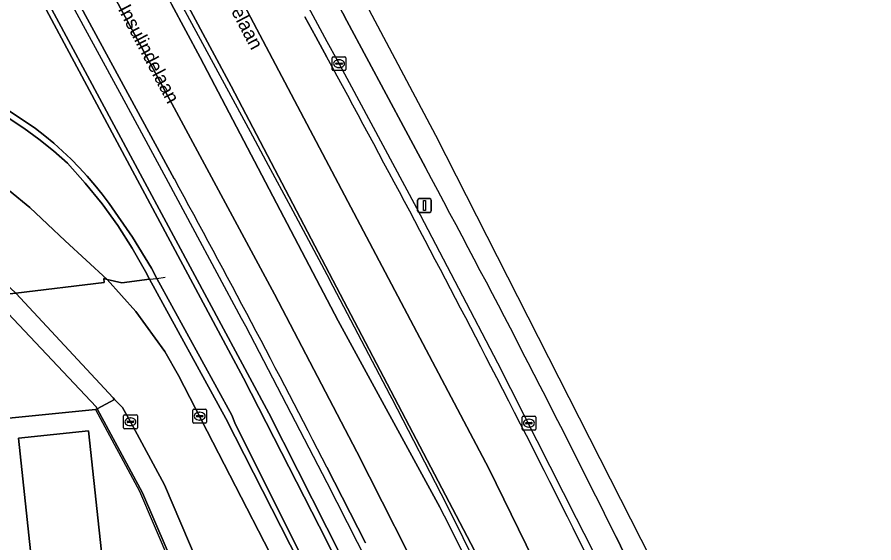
# Model space of a CAD drawing. Extents: x 161477 to 163040, y 383680 to 384871.
# Drawn here: x 162977.5 to 163039.8, y 383952.3 to 383990.6 of the extents above; entities that cross this region are included whole.
import ezdxf

# ---------------------------------------------------------------- set-up
doc = ezdxf.new("R2010")
doc.units = 0
for name, color, linetype in [('IMGEO_Berm_open', 7, 'Continuous'), ('IMGEO_Groenvoorziening', 7, 'Continuous'), ('IMGEO_Hek', 7, 'Continuous'), ('IMGEO_Kolk', 7, 'Continuous'), ('IMGEO_Lichtmast', 7, 'Continuous'), ('IMGEO_Lijnafwatering', 7, 'Continuous'), ('IMGEO_Muur', 7, 'Continuous'), ('IMGEO_Openbare_ruimte_label', 7, 'Continuous'), ('IMGEO_Pand', 7, 'Continuous'), ('IMGEO_Rijbaan_lokaal_gesloten', 7, 'Continuous'), ('IMGEO_Rijbaan_regionaal_gesloten', 7, 'Continuous'), ('IMGEO_Rioolput', 7, 'Continuous'), ('IMGEO_Terreindeel_gesloten', 7, 'Continuous'), ('IMGEO_Terreindeel_halfverhard', 7, 'Continuous'), ('IMGEO_Terreindeel_open', 7, 'Continuous'), ('IMGEO_Voetpad_open', 7, 'Continuous')]:
    doc.layers.add(name, color=color, linetype=linetype)

msp = doc.modelspace()

# ---------------------------------------------------------------- linework, layer by layer
at = {"layer": 'IMGEO_Berm_open'}
for points in [[(163012.585, 383948.235), (162993.033, 383985.555), (162989.923, 383991.324), (162989.576, 383991.968), (162989.43, 383992.238), (162987.246, 383996.29), (162984.153, 384002.027), (162981.768, 384006.451), (162976.48, 384016.26), (162974.291, 384020.321), (162973.137, 384020.416), (162988.373, 383992.13), (162988.703, 383991.518), (162990.792, 383987.641), (163000.811, 383968.462), (163008.219, 383954.917)], [(162998.402, 383990.606), (162999.202, 383989.141), (163000, 383987.674)], [(163007.166, 383979.632), (163001.463, 383990.325), (163001.208, 383990.779)], [(163028.998, 383934.343), (163037.157, 383916.447), (163038.033, 383916.531), (163029.704, 383934.755), (163021.034, 383952.746)]]:
    msp.add_lwpolyline(points, dxfattribs=at)
for centre, radius, start, end in [((161940.338, 383411.969), 1205.952, 27.304003, 28.51485), ((162240.934, 383567.384), 870.091, 26.288923, 28.281121), ((162261.529, 383576.642), 845.01, 25.32354, 27.372364), ((162227.112, 383560.174), 875.186, 25.264757, 26.810353)]:
    msp.add_arc(centre, radius, start, end, dxfattribs=at)
at = {"layer": 'IMGEO_Groenvoorziening'}
msp.add_lwpolyline([(162985.857, 383974.564), (162987.236, 383972.299), (162987.637, 383971.566), (162993.091, 383961.6), (162993.304, 383961.057), (163007.474, 383932.674), (163009.624, 383932.875), (163000, 383952.437), (162993.93, 383964.291), (162978.69, 383992.829), (162972.48, 383993.363), (162970.553, 383986.688), (162974.611, 383985.091), (162976.754, 383983.859), (162978.798, 383982.468), (162979.471, 383981.945), (162980.127, 383981.399), (162980.766, 383980.83), (162981.386, 383980.24), (162981.986, 383979.63), (162982.565, 383979.001), (162983.123, 383978.353), (162983.658, 383977.687), (162984.17, 383977.006)], close=True, dxfattribs=at)
at = {"layer": 'IMGEO_Hek'}
for points in [[(162913.453, 383943.763), (162913.159, 383947.071), (162937.735, 383949.275), (162936.061, 383966.013), (162961.297, 383968.903), (162961.361, 383968.332), (162974.88, 383969.981), (162974.859, 383970.195), (162975.588, 383970.282), (162977.379, 383970.495), (162983.787, 383971.259), (162983.767, 383971.553), (162984.025, 383971.492), (162985.073, 383971.246), (162987.103, 383971.499), (162987.637, 383971.566), (162988.245, 383971.642)], [(162983.173, 383962.024), (162986.368, 383956.066), (162995.331, 383935.063), (162992.21, 383930.871), (162978.767, 383929.586), (162975.376, 383961.232), (162983.173, 383962.024)]]:
    msp.add_lwpolyline(points, dxfattribs=at)
at = {"layer": 'IMGEO_Kolk'}
for p, q in [((162985.211, 383960.694), (162985.211, 383961.546)), ((162985.286, 383961.62), (162986.138, 383961.62)), ((162986.212, 383961.546), (162986.212, 383960.694)), ((162990.246, 383961.106), (162990.246, 383961.958)), ((162990.321, 383962.032), (162991.173, 383962.032)), ((162990.505, 383961.526), (162990.505, 383961.538)), ((162990.548, 383961.575), (162990.946, 383961.575)), ((162990.734, 383961.812), (162990.759, 383961.812)), ((162990.989, 383961.538), (162990.989, 383961.526)), ((162991.247, 383961.958), (162991.247, 383961.106)), ((162985.47, 383961.114), (162985.47, 383961.126)), ((162985.908, 383961.077), (162985.51, 383961.077)), ((162985.513, 383961.163), (162985.911, 383961.163)), ((162985.699, 383961.4), (162985.724, 383961.4)), ((162985.954, 383961.126), (162985.954, 383961.114)), ((162991.173, 383961.032), (162990.321, 383961.032)), ((162990.943, 383961.489), (162990.545, 383961.489)), ((162990.757, 383961.252), (162990.732, 383961.252)), ((162986.138, 383960.62), (162985.286, 383960.62)), ((162985.722, 383960.84), (162985.697, 383960.84))]:
    msp.add_line(p, q, dxfattribs=at)
for points in [[(162985.211, 383960.694), (162985.211, 383961.546)], [(162985.286, 383961.62), (162986.138, 383961.62)], [(162986.212, 383961.546), (162986.212, 383960.694)], [(162990.246, 383961.106), (162990.246, 383961.958)], [(162990.321, 383962.032), (162991.173, 383962.032)], [(162991.247, 383961.958), (162991.247, 383961.106)], [(162991.173, 383961.032), (162990.321, 383961.032)], [(162986.138, 383960.62), (162985.286, 383960.62)]]:
    msp.add_lwpolyline(points, dxfattribs=at)
for centre, radius, start, end in [((162985.288, 383961.544), 0.0765, 91.55205, 178.44795), ((162985.288, 383961.544), 0.0765, 91.55205, 178.44795), ((162986.136, 383961.544), 0.0765, 1.55205, 88.44795), ((162986.136, 383961.544), 0.0765, 1.55205, 88.44795), ((162990.323, 383961.956), 0.0765, 91.55205, 178.44795), ((162990.323, 383961.956), 0.0765, 91.55205, 178.44795), ((162990.545, 383961.535), 0.0403, 85.87752, 175.75265), ((162990.542, 383961.525), 0.0366, 178.93798, 274.71019), ((162990.946, 383961.532), 0.043, 264.86636, 352.45326), ((162990.95, 383961.537), 0.0386, 1.73085, 96.63898), ((162991.171, 383961.956), 0.0765, 1.55205, 88.44795), ((162991.171, 383961.956), 0.0765, 1.55205, 88.44795), ((162985.51, 383961.123), 0.0403, 85.87752, 175.75265), ((162985.507, 383961.113), 0.0366, 178.93798, 274.71019), ((162985.911, 383961.12), 0.043, 264.86636, 352.45326), ((162985.915, 383961.125), 0.0386, 1.73085, 96.63898), ((162990.323, 383961.108), 0.0765, 181.55205, 268.44795), ((162990.323, 383961.108), 0.0765, 181.55205, 268.44795), ((162991.171, 383961.108), 0.0765, 271.55205, 358.44795), ((162991.171, 383961.108), 0.0765, 271.55205, 358.44795), ((162985.288, 383960.696), 0.0765, 181.55205, 268.44795), ((162985.288, 383960.696), 0.0765, 181.55205, 268.44795), ((162986.136, 383960.696), 0.0765, 271.55205, 358.44795), ((162986.136, 383960.696), 0.0765, 271.55205, 358.44795)]:
    msp.add_arc(centre, radius, start, end, dxfattribs=at)
for centre, major_axis, ratio, start_param, end_param in [((162990.733, 383961.532), (-0.387, 0.002), 0.722429, 4.712389, 7.853982), ((162990.758, 383961.532), (-0.39, 0.002), 0.717154, 1.570796, 4.712389), ((162985.698, 383961.12), (-0.387, 0.002), 0.722429, 4.712389, 7.853982), ((162985.723, 383961.12), (-0.39, 0.002), 0.717154, 1.570796, 4.712389)]:
    msp.add_ellipse(centre, major_axis=major_axis, ratio=ratio, start_param=start_param, end_param=end_param, dxfattribs=at)
at = {"layer": 'IMGEO_Lichtmast'}
for p, q in [((163006.602, 383976.469), (163006.602, 383977.269)), ((163006.602, 383977.269), (163006.602, 383976.469)), ((163006.702, 383977.369), (163007.492, 383977.369)), ((163007.492, 383977.369), (163006.702, 383977.369)), ((163007.592, 383977.269), (163007.592, 383976.469)), ((163007.592, 383976.469), (163007.592, 383977.269)), ((163007.492, 383976.369), (163006.702, 383976.369)), ((163006.702, 383976.369), (163007.492, 383976.369))]:
    msp.add_line(p, q, dxfattribs=at)
msp.add_lwpolyline([(163007.022, 383977.244), (163007.172, 383977.244), (163007.172, 383976.494), (163007.022, 383976.494), (163007.022, 383977.244)], dxfattribs=at)
for centre, start, end in [((163006.702, 383977.269), 90, 180), ((163006.702, 383977.269), 90, 180), ((163007.492, 383977.269), 0, 90), ((163007.492, 383977.269), 360, 90), ((163006.702, 383976.469), 180, 270), ((163006.702, 383976.469), 180, 270), ((163007.492, 383976.469), 270, 0), ((163007.492, 383976.469), 270, 0)]:
    msp.add_arc(centre, 0.1, start, end, dxfattribs=at)
at = {"layer": 'IMGEO_Lijnafwatering'}
for points in [[(162991.807, 384003.989), (162993.953, 384000), (162996.787, 383994.731), (162998.58, 383991.436), (162998.81, 383991.013), (163000.001, 383988.816), (163000.74, 383987.441)], [(162976.323, 384001.006), (162976.864, 384000), (162980.646, 383993.002), (162980.836, 383992.651), (162981.231, 383991.919), (162985.062, 383984.849)], [(162986.263, 383997.354), (162987.234, 383995.547), (162989.01, 383992.27), (162989.209, 383991.904), (162994.591, 383981.94), (162995.566, 383980.13)], [(163000.74, 383987.441), (163006.51, 383976.702), (163009.575, 383970.841)], [(162985.062, 383984.849), (162988.462, 383978.574), (162993.772, 383968.677)], [(162995.566, 383980.13), (162997.531, 383976.482), (163000.001, 383971.837), (163000.442, 383971.008), (163004.584, 383963.092), (163004.72, 383962.827)], [(163009.575, 383970.841), (163012.418, 383965.405), (163018.142, 383954.102)], [(162993.772, 383968.677), (162994.075, 383968.113), (163000.001, 383956.707), (163002.21, 383952.361)], [(163004.72, 383962.827), (163008.665, 383955.144), (163013.533, 383945.347)], [(163018.142, 383954.102), (163019.248, 383951.919), (163025.836, 383938.312), (163026.366, 383937.192)], [(163002.21, 383952.361), (163002.353, 383952.081), (163007.133, 383942.515), (163010.358, 383935.899)]]:
    msp.add_lwpolyline(points, dxfattribs=at)
at = {"layer": 'IMGEO_Muur'}
for points in [[(162978.69, 383992.829), (162993.93, 383964.291), (163000, 383952.437), (163009.624, 383932.875), (163009.844, 383932.401), (163011.185, 383929.517), (163012.112, 383927.523), (163014.314, 383922.787), (163016.51, 383918.062), (163018.11, 383914.62), (163018.11, 383914.62), (163018.582, 383914.665), (163010.321, 383932.447), (163010.101, 383932.92), (163005.136, 383943.228), (163000, 383953.404), (162995.784, 383961.758), (162979.12, 383992.791)], [(163007.474, 383932.674), (162993.304, 383961.057), (162993.091, 383961.6), (162987.637, 383971.566), (162987.236, 383972.299), (162985.857, 383974.564), (162984.17, 383977.006), (162983.658, 383977.687), (162983.123, 383978.353), (162982.565, 383979.001), (162981.986, 383979.63), (162981.386, 383980.24), (162980.766, 383980.83), (162980.127, 383981.399), (162979.471, 383981.945), (162978.798, 383982.468), (162976.754, 383983.859)], [(162976.808, 383983.249), (162977.943, 383982.5), (162979.043, 383981.698), (162980.103, 383980.845), (162981.12, 383979.946), (162982.427, 383978.504), (162983.655, 383976.987), (162984.795, 383975.402), (162985.844, 383973.757), (162986.797, 383972.059), (162987.103, 383971.499), (162992.652, 383961.36), (163000, 383946.935)]]:
    msp.add_lwpolyline(points, dxfattribs=at)
at = {"layer": 'IMGEO_Pand'}
msp.add_lwpolyline([(162982.656, 383960.467), (162977.556, 383959.94), (162980.573, 383931.694), (162985.687, 383932.222)], close=True, dxfattribs=at)
at = {"layer": 'IMGEO_Rijbaan_lokaal_gesloten'}
for points in [[(162981.671, 383992.157), (162988.902, 383978.812)], [(163023.259, 383915.114), (163014.86, 383933.364), (163014.48, 383934.165), (163007.673, 383948.071), (163002.181, 383958.928), (162996.197, 383970.416), (162984.639, 383991.887)], [(162984.639, 383991.887), (162996.197, 383970.416), (163002.181, 383958.928), (163007.673, 383948.071), (163014.48, 383934.165), (163014.86, 383933.364), (163023.259, 383915.114), (163026.94, 383915.467)], [(163008.219, 383954.917), (163000.811, 383968.462), (162990.792, 383987.641), (162988.703, 383991.518)], [(162995.676, 383931.082), (163005.623, 383932.185), (163000, 383943.517), (162989.198, 383964.482), (162988.201, 383966.229), (162986.092, 383969.144), (162984.025, 383971.492), (162983.767, 383971.553), (162983.787, 383971.259), (162977.379, 383970.495), (162984.455, 383962.866), (162984.559, 383962.757), (162985.14, 383962.152), (162985.712, 383961.12), (162988.18, 383956.531), (162992.305, 383946.84), (162992.615, 383946.079), (162996.043, 383937.674), (162996.196, 383937.298), (162996.733, 383936.014), (162996.747, 383935.656), (162996.801, 383935.633)], [(163000, 383957.812), (163002.799, 383952.307)]]:
    msp.add_lwpolyline(points, dxfattribs=at)
for centre, radius, start, end in [((162159.887, 383527.265), 944.014, 27.134562, 28.576209), ((162227.112, 383560.174), 875.186, 25.264757, 26.810353)]:
    msp.add_arc(centre, radius, start, end, dxfattribs=at)
at = {"layer": 'IMGEO_Rijbaan_regionaal_gesloten'}
for points in [[(163031.625, 383915.916), (163023.228, 383934.149), (163022.079, 383936.622), (163011.779, 383957.731), (162993.992, 383991.453), (162993.782, 383991.853), (162992.218, 383994.831), (162980.413, 384016.695), (162978.65, 384019.96), (162974.518, 384020.302), (162974.291, 384020.321), (162976.48, 384016.26), (162981.768, 384006.451), (162984.153, 384002.027), (162987.246, 383996.29), (162989.43, 383992.238), (162989.576, 383991.968), (162989.923, 383991.324), (162993.033, 383985.555), (163012.585, 383948.235)], [(163038.033, 383916.531), (163039.789, 383916.699), (163031.079, 383936.369), (163007.935, 383981.968), (162989.19, 384017.341), (162988.206, 384019.169), (162985.844, 384019.364), (162987.632, 384016.037), (162988.483, 384014.453), (162992.582, 384006.825), (162993.412, 384005.28), (162995.307, 384001.753), (162996.23, 384000.034), (162998.515, 383995.782), (162999.364, 383994.201), (163000, 383993.018), (163000.963, 383991.225), (163001.098, 383990.974), (163001.208, 383990.779), (163001.463, 383990.325), (163007.166, 383979.632)], [(162993.992, 383991.453), (163011.779, 383957.731), (163022.079, 383936.622), (163023.228, 383934.149), (163031.625, 383915.916), (163035.343, 383916.273)], [(163000, 383987.674), (162999.202, 383989.141), (162998.402, 383990.606)], [(163021.034, 383952.746), (163029.704, 383934.755), (163038.033, 383916.531)]]:
    msp.add_lwpolyline(points, dxfattribs=at)
for centre, radius, start, end in [((161940.338, 383411.969), 1205.952, 27.304003, 28.51485), ((162240.934, 383567.384), 870.091, 26.288923, 28.281121), ((162261.529, 383576.642), 845.01, 25.32354, 27.372364)]:
    msp.add_arc(centre, radius, start, end, dxfattribs=at)
at = {"layer": 'IMGEO_Rioolput'}
for p, q in [((163000.456, 383987.694), (163001.308, 383987.694)), ((163000.381, 383986.768), (163000.381, 383987.62)), ((163000.64, 383987.188), (163000.64, 383987.2)), ((163001.078, 383987.151), (163000.68, 383987.151)), ((163000.683, 383987.237), (163001.081, 383987.237)), ((163000.869, 383987.474), (163000.894, 383987.474)), ((163001.124, 383987.2), (163001.124, 383987.188)), ((163001.382, 383987.62), (163001.382, 383986.768)), ((163001.308, 383986.694), (163000.456, 383986.694)), ((163000.892, 383986.914), (163000.867, 383986.914)), ((163014.27, 383961.522), (163015.122, 383961.522)), ((163014.195, 383960.596), (163014.195, 383961.448)), ((163014.454, 383961.016), (163014.454, 383961.028)), ((163014.892, 383960.979), (163014.494, 383960.979)), ((163014.497, 383961.065), (163014.895, 383961.065)), ((163014.683, 383961.302), (163014.708, 383961.302)), ((163014.938, 383961.028), (163014.938, 383961.016)), ((163015.196, 383961.448), (163015.196, 383960.596)), ((163015.122, 383960.522), (163014.27, 383960.522)), ((163014.706, 383960.742), (163014.681, 383960.742))]:
    msp.add_line(p, q, dxfattribs=at)
for points in [[(163000.456, 383987.694), (163001.308, 383987.694)], [(163000.381, 383986.768), (163000.381, 383987.62)], [(163001.382, 383987.62), (163001.382, 383986.768)], [(163001.308, 383986.694), (163000.456, 383986.694)], [(163014.27, 383961.522), (163015.122, 383961.522)], [(163014.195, 383960.596), (163014.195, 383961.448)], [(163015.196, 383961.448), (163015.196, 383960.596)], [(163015.122, 383960.522), (163014.27, 383960.522)]]:
    msp.add_lwpolyline(points, dxfattribs=at)
for centre, radius, start, end in [((163000.458, 383987.618), 0.0765, 91.55205, 178.44795), ((163000.458, 383987.618), 0.0765, 91.55205, 178.44795), ((163001.306, 383987.618), 0.0765, 1.55205, 88.44795), ((163001.306, 383987.618), 0.0765, 1.55205, 88.44795), ((163000.68, 383987.197), 0.0403, 85.87752, 175.75265), ((163000.677, 383987.187), 0.0366, 178.93798, 274.71019), ((163001.081, 383987.194), 0.043, 264.86636, 352.45326), ((163001.085, 383987.199), 0.0386, 1.73085, 96.63898), ((163000.458, 383986.77), 0.0765, 181.55205, 268.44795), ((163000.458, 383986.77), 0.0765, 181.55205, 268.44795), ((163001.306, 383986.77), 0.0765, 271.55205, 358.44795), ((163001.306, 383986.77), 0.0765, 271.55205, 358.44795), ((163014.272, 383961.446), 0.0765, 91.55205, 178.44795), ((163014.272, 383961.446), 0.0765, 91.55205, 178.44795), ((163015.12, 383961.446), 0.0765, 1.55205, 88.44795), ((163015.12, 383961.446), 0.0765, 1.55205, 88.44795), ((163014.494, 383961.025), 0.0403, 85.87752, 175.75265), ((163014.491, 383961.015), 0.0366, 178.93798, 274.71019), ((163014.895, 383961.022), 0.043, 264.86636, 352.45326), ((163014.899, 383961.027), 0.0386, 1.73085, 96.63898), ((163014.272, 383960.598), 0.0765, 181.55205, 268.44795), ((163014.272, 383960.598), 0.0765, 181.55205, 268.44795), ((163015.12, 383960.598), 0.0765, 271.55205, 358.44795), ((163015.12, 383960.598), 0.0765, 271.55205, 358.44795)]:
    msp.add_arc(centre, radius, start, end, dxfattribs=at)
for centre, major_axis, ratio, start_param, end_param in [((163000.868, 383987.194), (-0.387, 0.002), 0.722429, 4.712389, 7.853982), ((163000.893, 383987.194), (-0.39, 0.002), 0.717154, 1.570796, 4.712389), ((163014.682, 383961.022), (-0.387, 0.002), 0.722429, 4.712389, 7.853982), ((163014.707, 383961.022), (-0.39, 0.002), 0.717154, 1.570796, 4.712389)]:
    msp.add_ellipse(centre, major_axis=major_axis, ratio=ratio, start_param=start_param, end_param=end_param, dxfattribs=at)
at = {"layer": 'IMGEO_Terreindeel_gesloten'}
msp.add_lwpolyline([(162969.856, 383977.299), (162974.939, 383972.732), (162977.379, 383970.495), (162983.787, 383971.259), (162983.767, 383971.553), (162984.025, 383971.492), (162980.965, 383974.303), (162978.382, 383976.713), (162976.92, 383977.932), (162974.856, 383979.546), (162969.239, 383984.001), (162969.281, 383984.065), (162966.496, 383986.128), (162961.192, 383989.888), (162958.52, 383989.884), (162958.414, 383985.336), (162958.412, 383985.254), (162961.693, 383983.717), (162967.099, 383979.51)], close=True, dxfattribs=at)
at = {"layer": 'IMGEO_Terreindeel_halfverhard'}
msp.add_lwpolyline([(162938.905, 383965.239), (162957.745, 383967.328), (162973.447, 383968.64), (162973.56, 383967.622), (162973.057, 383967.567), (162973.414, 383964.349), (162974.855, 383964.509), (162975.22, 383961.216), (162975.376, 383961.232), (162983.173, 383962.024), (162983.284, 383962.066), (162983.207, 383962.208), (162975.588, 383970.282), (162974.859, 383970.195), (162974.88, 383969.981), (162961.361, 383968.332), (162961.297, 383968.903), (162936.061, 383966.013)], dxfattribs=at)
at = {"layer": 'IMGEO_Terreindeel_open'}
for points in [[(162978.767, 383929.586), (162992.21, 383930.871), (162995.331, 383935.063), (162995.397, 383935.152), (162994.888, 383936.465), (162993.873, 383938.879), (162991.897, 383943.589), (162986.598, 383955.947), (162983.284, 383962.066), (162983.173, 383962.024), (162975.376, 383961.232)], [(162977.556, 383959.94), (162982.656, 383960.467), (162985.687, 383932.222), (162980.573, 383931.694)]]:
    msp.add_lwpolyline(points, close=True, dxfattribs=at)
at = {"layer": 'IMGEO_Voetpad_open'}
for points in [[(162988.902, 383978.812), (162981.671, 383992.157), (162981.411, 383992.604), (162981.223, 383992.951), (162980.646, 383993.002), (162978.93, 383993.152), (162979.12, 383992.791), (162995.784, 383961.758), (163000, 383953.404), (163005.136, 383943.228), (163010.101, 383932.92), (163010.321, 383932.447), (163018.582, 383914.665), (163020.658, 383914.864)], [(162976.92, 383977.932), (162978.382, 383976.713), (162980.965, 383974.303), (162984.025, 383971.492), (162985.073, 383971.246), (162987.103, 383971.499), (162986.797, 383972.059), (162985.844, 383973.757), (162984.795, 383975.402), (162983.655, 383976.987), (162982.427, 383978.504), (162981.12, 383979.946), (162980.103, 383980.845), (162979.043, 383981.698), (162977.943, 383982.5), (162976.808, 383983.249)], [(163009.563, 383929.363), (163011.185, 383929.517), (163009.844, 383932.401), (163009.624, 383932.875), (163007.474, 383932.674), (163007.041, 383932.634), (163000, 383946.935), (162992.652, 383961.36), (162987.103, 383971.499), (162985.073, 383971.246), (162984.025, 383971.492), (162986.092, 383969.144), (162988.201, 383966.229), (162989.198, 383964.482), (163000, 383943.517), (163005.623, 383932.185), (163005.976, 383931.473)], [(163002.799, 383952.307), (163000, 383957.812)]]:
    msp.add_lwpolyline(points, dxfattribs=at)
for points in [[(162984.559, 383962.757), (162984.455, 383962.866), (162977.379, 383970.495), (162975.588, 383970.282), (162983.207, 383962.208), (162983.284, 383962.066)], [(162986.598, 383955.947), (162991.897, 383943.589), (162992.615, 383946.079), (162992.305, 383946.84), (162988.18, 383956.531), (162985.712, 383961.12), (162985.14, 383962.152), (162984.559, 383962.757), (162983.284, 383962.066)]]:
    msp.add_lwpolyline(points, close=True, dxfattribs=at)
msp.add_arc((162159.887, 383527.265), 944.014, 27.134562, 28.576209, dxfattribs=at)

# ---------------------------------------------------------------- texts
at = {"layer": 'IMGEO_Openbare_ruimte_label'}
for p in [(162990.865, 383995.095), (162984.776, 383991.177)]:
    msp.add_text('Insulindelaan', height=1, rotation=297.7185, dxfattribs=at).set_placement(p)

doc.saveas('drawing.dxf')
